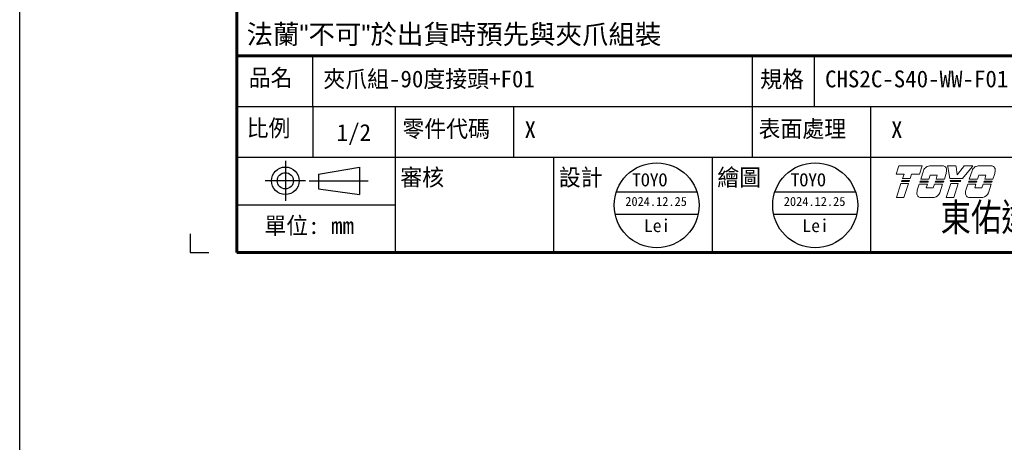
# Model space of a CAD drawing. Header units: millimetres. Extents: x 399 to 6233, y -1870 to 1602.
# Tile 381 of 656: x 4612 to 4916, y -477 to -346. Entities that reach past the tile are written whole.
import ezdxf
from ezdxf.enums import TextEntityAlignment as Align

# ---------------------------------------------------------------- set-up
doc = ezdxf.new("R2010")
doc.units = ezdxf.units.MM
doc.linetypes.add('SLD-實線', pattern=[0])
doc.layers.add('AM_0', color=7, linetype='Continuous', lineweight=50)
doc.layers.add('可見 (ISO)', color=7, linetype='Continuous', lineweight=25)
doc.layers.add('BORDER', color=7, linetype='Continuous')
doc.layers.add('圖框', color=7, linetype='SLD-實線')
doc.styles.add('SEACAD_arial_ttf', font='arial.ttf', dxfattribs={"height": 0.2})
doc.styles.get("Standard").update_dxf_attribs({"font": 'arial.ttf'})
doc.styles.add('標題欄', font='txt')

# ---------------------------------------------------------------- blocks, each defined once
blk = doc.blocks.new('A4橫')
at = {"color": 123}
blk.add_lwpolyline([(4724.32, 1173.75), (4724.32, 1170.89), (4727.18, 1170.89)], dxfattribs=at)
at = {"layer": 'BORDER', "color": 123, "linetype": 'Continuous', "lineweight": 60, "ltscale": 25.4}
for p, q in [((4731.53, 1453.75), (4731.53, 1170.89)), ((4731.53, 1201.3), (4917.11, 1201.3)), ((4731.53, 1170.89), (4924.32, 1170.89))]:
    blk.add_line(p, q, dxfattribs=at)
at = {"layer": 'BORDER', "color": 60, "linetype": 'Continuous', "ltscale": 25.4}
for p, q in [((4743.27, 1193.45), (4743.27, 1201.3)), ((4811.29, 1193.45), (4811.29, 1201.3)), ((4820.89, 1193.45), (4820.89, 1201.3)), ((4731.53, 1193.45), (4917.11, 1193.45)), ((4743.27, 1193.45), (4743.27, 1185.61)), ((4756.06, 1185.61), (4756.06, 1193.45)), ((4774.39, 1185.61), (4774.39, 1193.45)), ((4811.29, 1185.61), (4811.29, 1193.45)), ((4829.63, 1185.61), (4829.63, 1193.45)), ((4731.53, 1185.61), (4917.11, 1185.61)), ((4756.06, 1170.89), (4756.06, 1185.61)), ((4780.58, 1170.89), (4780.58, 1185.61)), ((4805.1, 1170.89), (4805.1, 1185.61)), ((4829.63, 1170.89), (4829.63, 1185.61)), ((4731.53, 1178.25), (4756.06, 1178.25)), ((4731.53, 1170.89), (4917.11, 1170.89))]:
    blk.add_line(p, q, dxfattribs=at)
at = {"layer": 'BORDER', "color": 4, "linetype": 'Continuous', "ltscale": 25.4}
for p, q in [((4739.03, 1185.08), (4739.03, 1178.86)), ((4742.14, 1181.97), (4735.92, 1181.97)), ((4742.71, 1181.97), (4751.83, 1181.97))]:
    blk.add_line(p, q, dxfattribs=at)
at = {"layer": 'BORDER', "color": 7, "linetype": 'Continuous', "ltscale": 25.4}
for p, q in [((4744.15, 1183.02), (4750.49, 1184.09)), ((4750.49, 1184.09), (4750.49, 1179.84)), ((4744.15, 1183.02), (4744.15, 1180.71)), ((4744.15, 1180.71), (4750.49, 1179.84))]:
    blk.add_line(p, q, dxfattribs=at)
for radius in [2.13, 1.26]:
    blk.add_circle((4739.03, 1181.97), radius, dxfattribs=at)
at = {"layer": '可見 (ISO)', "lineweight": 5}
for p, q in [((4833.54, 1182.99), (4833.9, 1184.11)), ((4833.96, 1184.29), (4833.9, 1184.11)), ((4833.96, 1184.29), (4837.55, 1184.29)), ((4837.49, 1184.11), (4837.13, 1182.99)), ((4837.49, 1184.11), (4837.55, 1184.29)), ((4838.69, 1184.29), (4840.74, 1184.29)), ((4841.48, 1184.29), (4841.51, 1184.11)), ((4841.48, 1184.29), (4842.78, 1184.29)), ((4841.84, 1182.32), (4841.51, 1184.11)), ((4842.81, 1184.11), (4842.78, 1184.29)), ((4842.81, 1184.11), (4842.99, 1182.9)), ((4842.99, 1182.9), (4843.94, 1184.11)), ((4845.27, 1184.11), (4843.79, 1182.32)), ((4844.08, 1184.29), (4843.94, 1184.11)), ((4844.08, 1184.29), (4845.42, 1184.29)), ((4845.27, 1184.11), (4845.42, 1184.29)), ((4846.21, 1184.29), (4848.26, 1184.29)), ((4834.75, 1182.99), (4833.54, 1182.99)), ((4834.53, 1182.32), (4834.75, 1182.99)), ((4835.7, 1182.32), (4834.53, 1182.32)), ((4835.91, 1182.99), (4835.7, 1182.32)), ((4837.13, 1182.99), (4835.91, 1182.99)), ((4837.33, 1182.23), (4837.75, 1183.52)), ((4838.61, 1182.23), (4837.33, 1182.23)), ((4838.81, 1182.84), (4838.61, 1182.23)), ((4839.9, 1182.84), (4838.81, 1182.84)), ((4839.71, 1182.23), (4839.9, 1182.84)), ((4840.99, 1182.23), (4839.71, 1182.23)), ((4841.22, 1182.96), (4840.99, 1182.23)), ((4843.79, 1182.32), (4841.84, 1182.32)), ((4844.85, 1182.23), (4845.27, 1183.52)), ((4846.13, 1182.23), (4844.85, 1182.23)), ((4846.32, 1182.84), (4846.13, 1182.23)), ((4847.42, 1182.84), (4846.32, 1182.84)), ((4847.23, 1182.23), (4847.42, 1182.84)), ((4848.51, 1182.23), (4847.23, 1182.23)), ((4848.74, 1182.96), (4848.51, 1182.23)), ((4833.57, 1179.4), (4834.26, 1181.56)), ((4834.26, 1181.56), (4835.43, 1181.56)), ((4834.38, 1181.87), (4834.43, 1182.03)), ((4835.54, 1181.87), (4834.38, 1181.87)), ((4834.43, 1182.03), (4835.59, 1182.03)), ((4835.43, 1181.56), (4834.73, 1179.4)), ((4835.59, 1182.03), (4835.54, 1181.87)), ((4836.8, 1180.53), (4837.1, 1181.47)), ((4837.1, 1181.47), (4838.36, 1181.47)), ((4837.2, 1181.78), (4837.25, 1181.93)), ((4838.46, 1181.78), (4837.2, 1181.78)), ((4837.25, 1181.93), (4838.51, 1181.93)), ((4838.36, 1181.47), (4838.17, 1180.86)), ((4838.17, 1180.86), (4839.26, 1180.86)), ((4838.51, 1181.93), (4838.46, 1181.78)), ((4839.26, 1180.86), (4839.46, 1181.47)), ((4839.46, 1181.47), (4840.72, 1181.47)), ((4839.58, 1181.78), (4839.63, 1181.93)), ((4840.84, 1181.78), (4839.58, 1181.78)), ((4839.63, 1181.93), (4840.89, 1181.93)), ((4840.72, 1181.47), (4840.28, 1180.09)), ((4840.89, 1181.93), (4840.84, 1181.78)), ((4841.29, 1179.4), (4841.99, 1181.56)), ((4841.93, 1181.87), (4841.9, 1182.03)), ((4841.9, 1182.03), (4843.56, 1182.03)), ((4843.43, 1181.87), (4841.93, 1181.87)), ((4841.99, 1181.56), (4843.15, 1181.56)), ((4843.15, 1181.56), (4842.46, 1179.4)), ((4843.56, 1182.03), (4843.43, 1181.87)), ((4844.32, 1180.53), (4844.62, 1181.47)), ((4844.62, 1181.47), (4845.88, 1181.47)), ((4844.72, 1181.78), (4844.77, 1181.93)), ((4845.98, 1181.78), (4844.72, 1181.78)), ((4844.77, 1181.93), (4846.03, 1181.93)), ((4845.88, 1181.47), (4845.69, 1180.86)), ((4845.69, 1180.86), (4846.78, 1180.86)), ((4846.03, 1181.93), (4845.98, 1181.78)), ((4846.78, 1180.86), (4846.98, 1181.47)), ((4846.98, 1181.47), (4848.24, 1181.47)), ((4847.1, 1181.78), (4847.15, 1181.93)), ((4848.36, 1181.78), (4847.1, 1181.78)), ((4847.15, 1181.93), (4848.41, 1181.93)), ((4848.24, 1181.47), (4847.8, 1180.09)), ((4848.41, 1181.93), (4848.36, 1181.78)), ((4834.73, 1179.4), (4833.57, 1179.4)), ((4839.42, 1179.37), (4837.38, 1179.37)), ((4842.46, 1179.4), (4841.29, 1179.4)), ((4846.94, 1179.37), (4844.9, 1179.37))]:
    blk.add_line(p, q, dxfattribs=at)
for centre, radius, start, end in [((4838.84, 1183.15), 1.15, 123.3001, 160.8894), ((4840.71, 1183.66), 0.631, 349.7215, 45.5037), ((4846.36, 1183.15), 1.15, 123.3001, 160.8894), ((4848.23, 1183.66), 0.631, 349.7215, 45.5037), ((4837.17, 1184.01), 4.19, 345.4024, 353.6243), ((4844.69, 1184.01), 4.19, 345.4024, 353.6243), ((4837.37, 1180), 0.631, 172.7215, 270.3361), ((4840.93, 1179.83), 4.19, 170.4732, 176.6243), ((4839.2, 1180.5), 1.15, 281.1769, 339.4117), ((4844.89, 1180), 0.631, 172.7215, 270.3361), ((4848.45, 1179.83), 4.19, 170.4732, 176.6243), ((4846.72, 1180.5), 1.15, 281.1769, 339.4117)]:
    blk.add_arc(centre, radius, start, end, dxfattribs=at)
for points, knots in [([(4838.2, 1184.11), (4838.26, 1184.15), (4838.33, 1184.18), (4838.49, 1184.25), (4838.59, 1184.28), (4838.69, 1184.29)], [0.7632588, 0.7632588, 0.7632588, 0.7632588, 0.8183582, 0.8183582, 0.8969132, 0.8969132, 0.8969132, 0.8969132]), ([(4841.15, 1184.11), (4841.1, 1184.16), (4841.03, 1184.21), (4840.88, 1184.27), (4840.81, 1184.29), (4840.74, 1184.29)], [0.3846511, 0.3846511, 0.3846511, 0.3846511, 0.4469665, 0.4469665, 0.5029651, 0.5029651, 0.5029651, 0.5029651]), ([(4845.72, 1184.11), (4845.78, 1184.15), (4845.85, 1184.18), (4846.01, 1184.25), (4846.11, 1184.28), (4846.21, 1184.29)], [0.7632591, 0.7632591, 0.7632591, 0.7632591, 0.8183584, 0.8183584, 0.8969135, 0.8969135, 0.8969135, 0.8969135]), ([(4848.67, 1184.11), (4848.61, 1184.16), (4848.55, 1184.21), (4848.4, 1184.27), (4848.33, 1184.29), (4848.26, 1184.29)], [0.3846512, 0.3846512, 0.3846512, 0.3846512, 0.4469719, 0.4469719, 0.5029651, 0.5029651, 0.5029651, 0.5029651])]:
    blk.add_open_spline(points, degree=3, knots=knots, dxfattribs=at)
at = {"layer": 'BORDER', "color": 7, "linetype": 'Continuous', "ltscale": 25.4, "style": 'SEACAD_arial_ttf', "width": 0.8}
blk.add_text('東佑達自動化科技股份有限公司', height=4.3037, dxfattribs=at).set_placement((4840.41, 1178.48), align=Align.TOP_LEFT)
at = {"layer": '圖框', "style": '標題欄'}
for s, p in [('品名', (4733.36, 1199.24)), ('規格', (4812.49, 1199)), ('比例', (4733.04, 1191.44)), ('零件代碼', (4757.14, 1191.33)), ('表面處理', (4812.25, 1191.33)), ('審核', (4756.81, 1183.81)), ('設計', (4781.34, 1183.81)), ('繪圖', (4805.86, 1183.81)), ('單位: mm', (4735.78, 1176.34))]:
    blk.add_text(s, height=2.605, dxfattribs=at).set_placement(p, align=Align.TOP_LEFT)

msp = doc.modelspace()

# ---------------------------------------------------------------- linework, layer by layer
at = {"color": 1}
for p, q in [((4796.329, -399.138), (4821.242, -399.138)), ((4845.377, -399.138), (4870.29, -399.138)), ((4795.933, -406.097), (4821.639, -406.097)), ((4844.98, -406.097), (4870.686, -406.097))]:
    msp.add_line(p, q, dxfattribs=at)
at = {"color": 4}
msp.add_lwpolyline([(4611.682, 905.937), (5131.682, 905.937), (5131.682, -1870.063), (4611.682, -1870.063)], close=True, dxfattribs=at)
at = {"color": 1}
for centre in [(4808.786, -403.338), (4857.833, -403.338)]:
    msp.add_circle(centre, 13.146, dxfattribs=at)

# ---------------------------------------------------------------- block references
at = {"xscale": 2, "yscale": 2, "zscale": 2}
msp.add_blockref('A4橫', (-4784.176, -2759.703), dxfattribs=at)

# ---------------------------------------------------------------- texts
at = {"layer": 'AM_0', "insert": (4681.891, -354.101), "char_height": 6, "attachment_point": 7}
msp.add_mtext_dynamic_manual_height_columns('{\\fPMingLiU|b0|i0|c136|p18;法蘭"不可"於出貨時預先與夾爪組裝}', width=218.23164, gutter_width=1, heights=[0], dxfattribs=at)
at = {"layer": '圖框', "color": 1, "style": '標題欄'}
for s, height, p in [('夾爪組-90度接頭+F01', 5.21053, (4705.637, -361.613)), ('CHS2C-S40-WW-F01', 5.21053, (4860.881, -361.613)), ('X', 5.211, (4767.886, -377.308)), ('X', 5.211, (4881.313, -377.308)), ('TOYO', 4.0049, (4801.192, -393.476)), ('TOYO', 4.0049, (4850.24, -393.476))]:
    msp.add_text(s, height=height, dxfattribs=at).set_placement(p, align=Align.TOP_LEFT)
at = {"layer": '圖框', "style": '標題欄'}
msp.add_text('1/2', height=5.2105, dxfattribs=at).set_placement((4709.766, -378.199), align=Align.TOP_LEFT)
at = {"layer": '圖框', "color": 1, "style": '標題欄'}
for s, height, p in [('2024.12.25', 2.8034, (4808.604, -402.154)), ('2024.12.25', 2.8034, (4857.652, -402.154)), ('Lei', 4.0049, (4808.921, -409.642)), ('Lei', 4.0049, (4857.968, -409.642))]:
    msp.add_text(s, height=height, dxfattribs=at).set_placement(p, align=Align.MIDDLE_CENTER)

doc.saveas('drawing.dxf')
